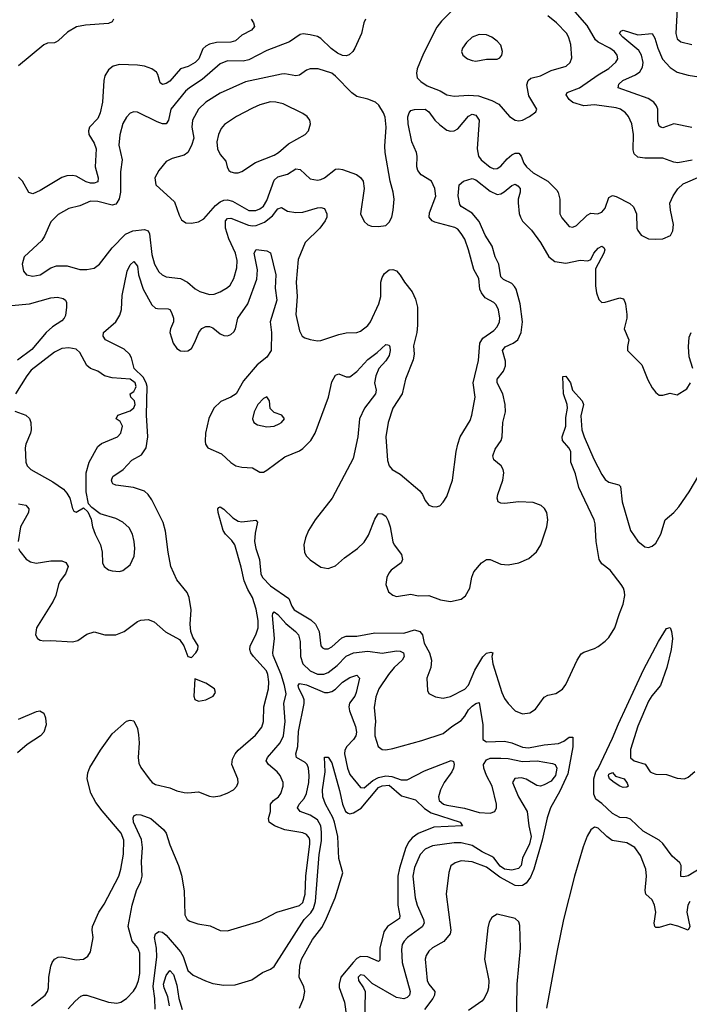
# Model space of a CAD drawing. Header units: inches. Extents: x 1682530 to 1839546, y 640742 to 791647.
# Tile 404 of 656: x 1751116 to 1754837, y 741338 to 746808. Entities that reach past the tile are written whole.
import ezdxf

# ---------------------------------------------------------------- set-up
doc = ezdxf.new("R2010")
doc.units = ezdxf.units.IN
doc.header["$MEASUREMENT"] = 0
doc.layers.add('B7754', color=7, linetype='Continuous')

msp = doc.modelspace()

# ---------------------------------------------------------------- linework, layer by layer
at = {"layer": 'B7754', "color": 5}
for points, elevation in [([(1753570, 746909.5), (1753459.9, 746800.1), (1753434, 746766), (1753360.3, 746619.7), (1753325.3, 746534.7), (1753320.2, 746510), (1753325.4, 746485.4), (1753344.3, 746464.3), (1753380.8, 746440.8), (1753451.6, 746411.6), (1753490.2, 746390.2), (1753530, 746382.8), (1753610, 746388.6), (1753665, 746385), (1753739.6, 746359.6), (1753778.1, 746338.1), (1753837.1, 746270), (1753870, 746248.7), (1753890, 746245.7), (1753910, 746248.8), (1753949.2, 746270), (1753984, 746296), (1753989, 746310), (1753944.8, 746384.8), (1753934.7, 746445.3), (1753940.9, 746470), (1753956.6, 746483.4), (1754010, 746495.5), (1754070, 746525.1), (1754152.7, 746550), (1754175.6, 746570), (1754184.2, 746595.8), (1754177.7, 746670), (1754167.7, 746707.7), (1754155.5, 746730), (1754098, 746790), (1754050, 746829.8)], 760), ([(1754852.3, 746027.7), (1754772.8, 746012.8), (1754750, 746015.8), (1754690, 746037.6), (1754590, 746037.8), (1754550, 746044.8), (1754530, 746063), (1754524, 746084), (1754526.9, 746170), (1754516.8, 746230), (1754498.8, 746270), (1754481.5, 746290), (1754454, 746310), (1754430, 746318.9), (1754310, 746335.3), (1754250, 746329.3), (1754190, 746348.4), (1754170, 746364.1), (1754151.9, 746390), (1754157.3, 746402.7), (1754227.2, 746430), (1754330, 746502.1), (1754390, 746537.4), (1754429.2, 746570.8), (1754439.3, 746590), (1754435.7, 746610), (1754421.5, 746630), (1754395.5, 746650), (1754330, 746683.2), (1754315.8, 746695.8), (1754270, 746775.2), (1754150, 746911.2)], 740), ([(1754768.7, 746870), (1754761, 746730), (1754770, 746701.3), (1754790, 746684), (1754850, 746670.3)], 740), ([(1752402.3, 746810), (1752416.2, 746790), (1752421.5, 746770), (1752404.2, 746750), (1752350, 746722.2), (1752315.5, 746690), (1752290, 746682.3), (1752210, 746680.7), (1752170, 746670.8), (1752150, 746660.5), (1752133.4, 746646.6), (1752111.8, 746590), (1752091.5, 746570), (1752051.5, 746548.5), (1752010, 746534), (1751950, 746467), (1751930, 746453.2), (1751910, 746446.9), (1751896.8, 746456.8), (1751883.9, 746503.9), (1751876.2, 746516.2), (1751850, 746534.2), (1751810, 746548.9), (1751770, 746555.8), (1751670, 746559.3), (1751635.5, 746550), (1751610, 746529.6), (1751590, 746496.2), (1751582.9, 746470), (1751576.2, 746350), (1751563, 746290), (1751550, 746258.9), (1751504.4, 746210), (1751498.7, 746190), (1751501.1, 746170), (1751530, 746122.6), (1751541, 746090), (1751536, 745990), (1751551.9, 745930), (1751550, 745907.6), (1751530, 745899.3), (1751510, 745899.5), (1751486.1, 745906.1), (1751430, 745938.5), (1751410, 745942.9), (1751379.1, 745940.9), (1751350, 745931.3), (1751230, 745858.4), (1751190, 745839.7), (1751167, 745847), (1751131.2, 745911.2), (1751110, 745932.1)], 720), ([(1751636.9, 746810), (1751630, 746795.1), (1751610, 746786.6), (1751482.1, 746777.9), (1751432.7, 746767.3), (1751381.1, 746738.9), (1751330, 746689.8), (1751317.3, 746682.7), (1751310, 746678.8), (1751270, 746677.3), (1751250, 746667.4), (1751110, 746551)], 680), ([(1753036.9, 746810), (1753028.1, 746790), (1753014.7, 746730), (1752978.6, 746650), (1752966.3, 746630), (1752946.8, 746613.2), (1752930, 746607.6), (1752910, 746609.4), (1752882.2, 746622.2), (1752846.9, 746646.9), (1752790, 746703.4), (1752770, 746714), (1752730, 746724), (1752691.5, 746728.5), (1752673.8, 746726.2), (1752615.7, 746684.3), (1752490, 746637.3), (1752390, 746583.9), (1752357.6, 746577.6), (1752270, 746578.3), (1752230, 746562.5), (1752130, 746474.9), (1752059.2, 746430), (1752036.6, 746410), (1751955.8, 746310), (1751943.5, 746250), (1751930, 746228.4), (1751910, 746228.7), (1751879.7, 746239.7), (1751770, 746294), (1751750, 746296.3), (1751730, 746287.6), (1751710, 746265.6), (1751688.8, 746231.2), (1751671.8, 746168.2), (1751666.7, 746110), (1751685.8, 746030), (1751676.9, 745963.1), (1751676.8, 745850), (1751668.3, 745811.7), (1751656.5, 745790), (1751650, 745782.7), (1751630, 745776.5), (1751550, 745797.6), (1751510, 745799), (1751450, 745774.2), (1751390, 745758.7), (1751330, 745726.4), (1751290, 745684.7), (1751254.6, 745605.4), (1751238.6, 745581.4), (1751141, 745490), (1751130.5, 745450), (1751137.1, 745410), (1751154.8, 745390), (1751190, 745383.6), (1751230, 745390.2), (1751290, 745428.9), (1751320.3, 745439.7), (1751380.5, 745440.5), (1751450, 745420.9), (1751490, 745420.3), (1751530, 745427.2), (1751558.9, 745450), (1751630, 745540.3), (1751703.3, 745616.7), (1751744.7, 745635.3), (1751810, 745641.7), (1751830, 745634.3), (1751838.2, 745618.2), (1751850, 745504), (1751864.8, 745450), (1751890, 745406.3), (1751907.4, 745390), (1751930, 745380.2), (1752010.1, 745370.1), (1752049, 745350), (1752092.1, 745312.1), (1752117.1, 745297.1), (1752170, 745282), (1752196.5, 745283.5), (1752230, 745296.5), (1752270, 745319.5), (1752286.1, 745333.9), (1752305.7, 745370), (1752322.4, 745430), (1752324.3, 745470), (1752316, 745510), (1752277.9, 745590), (1752259.7, 745650), (1752260.2, 745690), (1752270, 745703.5), (1752290, 745705.9), (1752387, 745667), (1752410, 745661.9), (1752430, 745663.5), (1752476.6, 745683.4), (1752521.2, 745718.8), (1752550, 745756.9), (1752570, 745763.6), (1752603.5, 745743.5), (1752650, 745736.1), (1752690, 745738.6), (1752770, 745762), (1752790, 745763.7), (1752810, 745758), (1752822.6, 745730), (1752822, 745710), (1752814, 745690), (1752784.7, 745650), (1752701.8, 745570), (1752663.9, 745476.1), (1752652.2, 745350), (1752657.7, 745270), (1752650.2, 745170), (1752670, 745078.8), (1752686.4, 745050), (1752700.2, 745040.2), (1752730.3, 745030.3), (1752770, 745024.6), (1752790, 745026.5), (1752890, 745059.4), (1752930, 745067.5), (1752990, 745070.2), (1753010, 745077.7), (1753050, 745108.9), (1753066.2, 745130), (1753111.9, 745230), (1753122.4, 745270), (1753122.8, 745350), (1753130, 745376.3), (1753142.5, 745397.5), (1753170, 745418.7), (1753190, 745420.3), (1753210, 745412.2), (1753230, 745388.4), (1753253.8, 745350), (1753296.3, 745296.3), (1753316, 745256), (1753326.2, 745210), (1753326.2, 745110), (1753322.6, 745070), (1753304.7, 744995.3), (1753307.8, 744950), (1753302.3, 744917.7), (1753260.6, 744810), (1753241.7, 744730), (1753190.2, 744649.8), (1753163.5, 744570), (1753151.1, 744490), (1753158.9, 744358.9), (1753169, 744329), (1753184.9, 744310), (1753230, 744282.4), (1753339.3, 744190), (1753354.9, 744170), (1753370, 744136), (1753390, 744111), (1753410, 744104), (1753430, 744102), (1753450, 744107.7), (1753470, 744127.7), (1753490, 744158.8), (1753520.5, 744250), (1753541.5, 744410), (1753551, 744450), (1753564.2, 744490), (1753618.2, 744581.8), (1753629.1, 744610), (1753646.6, 744710), (1753635.5, 744790), (1753665.4, 744914.6), (1753671.9, 745010), (1753690, 745037.7), (1753750, 745081.8), (1753770, 745102), (1753782.5, 745130), (1753783.5, 745150), (1753776.9, 745196.9), (1753763.3, 745223.3), (1753750, 745236.4), (1753702.6, 745262.6), (1753681.3, 745290), (1753673.7, 745310), (1753667, 745370), (1753639.9, 745419.9), (1753609.8, 745530), (1753588.6, 745588.6), (1753570, 745620.4), (1753550, 745643.5), (1753534.1, 745654.1), (1753423.6, 745683.6), (1753408, 745690), (1753391.8, 745710), (1753393.9, 745733.9), (1753428, 745828), (1753423.2, 745870), (1753404.2, 745910), (1753346, 745946), (1753328.8, 745970), (1753323.6, 745990), (1753324.3, 746050), (1753320.4, 746070), (1753295, 746130), (1753274.4, 746230), (1753272.2, 746267.8), (1753279.3, 746290), (1753290, 746302.7), (1753310, 746309.3), (1753370, 746310.8), (1753390, 746295), (1753422.6, 746250), (1753450, 746223.5), (1753490, 746194.8), (1753510, 746188.4), (1753530, 746190.1), (1753550, 746201.1), (1753610, 746271), (1753630, 746282.7), (1753650, 746276.6), (1753668.9, 746248.9), (1753657.4, 746090), (1753665.5, 746050), (1753679.4, 746030), (1753730, 745987.8), (1753750, 745979.7), (1753770, 745980.2), (1753790, 745993.4), (1753824.7, 746035.3), (1753850, 746057.3), (1753870, 746066.2), (1753890, 746066.5), (1753902, 746050), (1753916.8, 746010), (1753931.3, 745990), (1753970, 745957.1), (1754050, 745910.2), (1754100, 745860), (1754107.6, 745847.6), (1754116.5, 745810), (1754118, 745730), (1754127.7, 745707.7), (1754170, 745659.5), (1754190, 745656), (1754210, 745663.6), (1754270, 745721.7), (1754290, 745733.1), (1754326, 745730), (1754350, 745737.6), (1754370, 745760.5), (1754390, 745820.5), (1754410, 745830.2), (1754430, 745825.5), (1754506, 745786), (1754527.3, 745767.3), (1754542.6, 745730), (1754544.4, 745650), (1754550, 745636), (1754570, 745611), (1754610, 745591), (1754650, 745587.7), (1754690, 745590.8), (1754731.5, 745608.5), (1754744.5, 745635.5), (1754749.4, 745670), (1754732.3, 745750), (1754729.3, 745789.3), (1754746.6, 745830), (1754772.4, 745867.6), (1754803.3, 745896.7), (1754910, 745942.7)], 740), ([(1754850, 746209.1), (1754750, 746229.1), (1754690, 746207.4), (1754679.3, 746210), (1754670, 746215.6), (1754661.9, 746241.9), (1754661.4, 746310), (1754654.6, 746330), (1754639.3, 746350), (1754608.5, 746370), (1754440.9, 746430), (1754445.7, 746450), (1754467.9, 746470), (1754538.1, 746501.9), (1754561.7, 746518.3), (1754576.5, 746543.5), (1754580.2, 746570), (1754570.8, 746610.8), (1754555.6, 746635.6), (1754467.4, 746710), (1754448.5, 746731.5), (1754456.6, 746743.4), (1754470, 746748.7), (1754550, 746724), (1754630, 746731.8), (1754645.6, 746705.6), (1754661.2, 746650), (1754688.6, 746588.6), (1754730, 746541.5), (1754770, 746516.8), (1754830, 746499.8), (1754889.4, 746489.4)], 720), ([(1751110.3, 743870.3), (1751116.3, 743856.3), (1751151.4, 743811.4), (1751176.4, 743796.4), (1751208.6, 743788.6), (1751290, 743801.1), (1751350, 743802.5), (1751372.9, 743792.9), (1751385.4, 743770), (1751371.7, 743730), (1751340.5, 743690), (1751331.5, 743670), (1751316.4, 743610), (1751302.9, 743577.1), (1751210.3, 743430), (1751203.7, 743390), (1751215.5, 743370), (1751230, 743361.1), (1751250, 743358.3), (1751290, 743360.2), (1751410, 743352.6), (1751439.8, 743360.2), (1751490, 743393.7), (1751530, 743406.5), (1751590, 743391.3), (1751650, 743391.5), (1751696.2, 743410), (1751770, 743464.6), (1751790, 743472.4), (1751830, 743476.1), (1751863.7, 743463.7), (1751926.6, 743406.6), (1752004.4, 743364.4), (1752029, 743329), (1752050, 743271), (1752070, 743264.9), (1752095.1, 743290), (1752106.6, 743310), (1752108, 743330), (1752077.4, 743377.4), (1752066.3, 743410), (1752064, 743450), (1752069.8, 743530), (1752058.2, 743598.2), (1752046.3, 743626.3), (1751990, 743696.9), (1751956.5, 743770), (1751940.3, 743850), (1751927.1, 743967.1), (1751914.3, 744014.3), (1751850, 744141.3), (1751830.5, 744170.5), (1751810, 744188.5), (1751749.4, 744210), (1751650, 744221.8), (1751633, 744230), (1751630, 744237.2), (1751627, 744250), (1751634.2, 744270), (1751691.6, 744308.4), (1751739.6, 744360.4), (1751792.3, 744390), (1751818.7, 744430), (1751828.9, 744490), (1751821.4, 744610), (1751824.3, 744770), (1751819.3, 744790), (1751802.2, 744822.2), (1751751.5, 744870), (1751737.4, 744930), (1751726.2, 744950), (1751697.4, 744977.4), (1751592.7, 745030), (1751579.8, 745050), (1751582.2, 745070), (1751650, 745128.6), (1751673.1, 745166.9), (1751681.3, 745198.7), (1751685.3, 745274.7), (1751713.3, 745410), (1751730, 745446), (1751750, 745464.9), (1751770, 745439.1), (1751777, 745390), (1751802.2, 745310), (1751850, 745223.6), (1751870, 745206), (1751882.6, 745202.6), (1751941.1, 745201.1), (1751950, 745197), (1751960.6, 745180.6), (1751971.2, 745150), (1751970.2, 745130), (1751953.6, 745090), (1751951.2, 745070), (1751968.5, 745010), (1751990, 744981.5), (1752010, 744969), (1752030, 744965.7), (1752051, 744969), (1752070, 744980.5), (1752090, 745015.5), (1752111.9, 745070), (1752128.6, 745091.4), (1752150, 745103.2), (1752170, 745103.5), (1752190, 745095.6), (1752230, 745062.9), (1752250, 745053.8), (1752270, 745052.1), (1752290, 745059.7), (1752305.7, 745074.3), (1752314.5, 745090), (1752328.4, 745150), (1752384.2, 745230), (1752433.9, 745366.1), (1752437.5, 745417.5), (1752419.8, 745510), (1752430, 745530.3), (1752490, 745523.7), (1752510, 745513), (1752539, 745390), (1752536.4, 745316.4), (1752544.4, 745250), (1752507.6, 745130), (1752514.6, 745070), (1752512.8, 744970), (1752490, 744932.2), (1752436.6, 744890), (1752359, 744801), (1752318.1, 744730), (1752290, 744710.9), (1752233.6, 744686.4), (1752195.2, 744650), (1752167, 744593), (1752148.8, 744510), (1752146.1, 744466.1), (1752149.5, 744449.5), (1752162, 744430), (1752236.9, 744396.9), (1752290, 744347.3), (1752317, 744330), (1752350, 744322.2), (1752410, 744318.1), (1752450, 744294.4), (1752470, 744295.2), (1752490, 744304.7), (1752590, 744380.2), (1752670, 744413.5), (1752690, 744426), (1752733.3, 744470), (1752757.3, 744510), (1752832.9, 744710), (1752850, 744795.5), (1752870, 744833.7), (1752890, 744841.1), (1752930, 744823.9), (1752950, 744824.2), (1752990, 744853.5), (1753050, 744919.8), (1753101.5, 744958.5), (1753150, 745003.2), (1753162.4, 745002.4), (1753170, 744999.1), (1753172.2, 744990), (1753174.5, 744970), (1753170, 744943), (1753150, 744912.7), (1753111, 744870), (1753094.8, 744830), (1753088.5, 744790), (1753096.8, 744750), (1753092.9, 744730), (1753032.7, 744650), (1753004.6, 744590), (1752994.6, 744490), (1752969.5, 744370), (1752852.5, 744150), (1752758.3, 744030), (1752720.6, 743970), (1752703.5, 743930), (1752695.5, 743890), (1752698.6, 743850), (1752708, 743830), (1752730, 743806.7), (1752790, 743766.9), (1752830, 743759.6), (1752870, 743774.9), (1752921.2, 743818.8), (1752993.5, 743870), (1753030, 743905.2), (1753055.1, 743944.9), (1753090, 744034), (1753103.5, 744056.5), (1753110, 744064.9), (1753130, 744063), (1753150, 744050.5), (1753164.2, 744024.2), (1753175.2, 743990), (1753190, 743907.3), (1753197.4, 743890), (1753237.3, 743837.3), (1753243.6, 743810), (1753236.5, 743790), (1753180.8, 743750), (1753166.7, 743733.3), (1753155.6, 743710), (1753150.2, 743670), (1753164.7, 743630), (1753190, 743610.2), (1753210, 743603.9), (1753290, 743617.5), (1753330, 743608.1), (1753390, 743609.5), (1753454.4, 743585.6), (1753510, 743575), (1753570, 743589.3), (1753592.5, 743607.5), (1753616.5, 743650), (1753628.5, 743711.5), (1753639.5, 743740.5), (1753681.6, 743790), (1753710, 743809.3), (1753730.1, 743810.1), (1753790, 743783.8), (1753830, 743780.2), (1753889.1, 743790.9), (1753945.3, 743814.7), (1753988.3, 743851.7), (1754011.8, 743890), (1754045.5, 743990), (1754049.8, 744030), (1754044.2, 744070), (1754032.7, 744092.7), (1754013.3, 744110), (1753970, 744125.8), (1753890, 744129.8), (1753810, 744120.8), (1753790, 744121.7), (1753774.5, 744130), (1753769.7, 744149.7), (1753773.6, 744170), (1753801.3, 744250), (1753806, 744290), (1753802.4, 744310), (1753790.9, 744330), (1753750, 744363.5), (1753745, 744385), (1753757.4, 744422.6), (1753790.9, 744470), (1753797.6, 744490), (1753801.2, 744570), (1753815.5, 744630), (1753813.3, 744670), (1753800.2, 744730), (1753769.2, 744790), (1753768.6, 744810), (1753804.3, 744855.7), (1753815, 744885), (1753815.2, 744910), (1753798.5, 744970), (1753814, 744990), (1753858.5, 745010), (1753883.1, 745030), (1753902.4, 745070), (1753910.3, 745130), (1753897.2, 745230), (1753874.6, 745310), (1753865.9, 745325.9), (1753850, 745342.1), (1753804.6, 745364.6), (1753790, 745378.9), (1753777.6, 745450), (1753757.3, 745490), (1753740.5, 745550), (1753702.2, 745610), (1753670, 745686.2), (1753630, 745732.8), (1753569.4, 745769.4), (1753561.3, 745781.3), (1753552.8, 745830), (1753558, 745890), (1753583, 745910), (1753630, 745924.8), (1753650, 745917.9), (1753730, 745855), (1753770, 745837.3), (1753790, 745839.8), (1753808.8, 745851.2), (1753850, 745887.5), (1753870, 745893.9), (1753884.8, 745884.8), (1753896.4, 745870), (1753897.5, 745850), (1753886.3, 745810), (1753885.4, 745790), (1753891, 745731), (1753898.2, 745710), (1753910, 745688.9), (1753959.3, 745639.3), (1754010.5, 745570.5), (1754055.3, 745490), (1754090, 745463.8), (1754150, 745455.1), (1754230, 745472.6), (1754272.7, 745467.3), (1754290, 745475.5), (1754307, 745510), (1754330, 745538.6), (1754350, 745548.8), (1754362, 745542), (1754367.4, 745530), (1754361.1, 745510), (1754315.8, 745424.2), (1754315.3, 745330), (1754321.9, 745290), (1754333.6, 745253.6), (1754350, 745236), (1754370, 745237.7), (1754450, 745262.7), (1754470, 745256.4), (1754474.9, 745250), (1754482.3, 745230), (1754490.2, 745170), (1754490.2, 745150), (1754475.2, 745090), (1754500.3, 745030), (1754493.2, 744993.2), (1754494, 744970), (1754573.7, 744890), (1754607, 744807), (1754630, 744762.8), (1754650, 744737.3), (1754670, 744722.8), (1754690, 744722.8), (1754730, 744734), (1754770, 744724), (1754822.5, 744757.5), (1754843.7, 744790)], 720), ([(1751070, 745219.6), (1751170, 745229.6), (1751290, 745262.8), (1751327, 745267), (1751358.6, 745258.6), (1751370.1, 745250.1), (1751376.4, 745236.4), (1751377.2, 745210), (1751370, 745165.1), (1751363.9, 745150), (1751350, 745134.1), (1751299.1, 745100.9), (1751263, 745070), (1751184.6, 744975.4), (1751103.5, 744916.5)], 720), ([(1754856.9, 744870), (1754835.7, 744935.7), (1754831.5, 744990), (1754836.6, 745043.4), (1754847.6, 745070)], 720), ([(1751090, 744633.1), (1751150.3, 744610), (1751171.5, 744591.5), (1751178.1, 744570), (1751179.8, 744530), (1751176.1, 744510), (1751150.2, 744450), (1751146.7, 744430), (1751150.3, 744350), (1751157.6, 744330), (1751178.4, 744310), (1751300.9, 744240.9), (1751359.8, 744199.8), (1751378.4, 744178.4), (1751394.4, 744150), (1751410, 744092), (1751418, 744078), (1751430, 744071.3), (1751470, 744096), (1751494, 744074), (1751514, 744034), (1751521.7, 743990), (1751534.9, 743950), (1751565.2, 743890), (1751574.2, 743850), (1751577, 743790), (1751586.4, 743770), (1751610, 743752.4), (1751630, 743746.3), (1751670, 743743.1), (1751690, 743748.5), (1751730, 743779.3), (1751752.6, 743827.4), (1751756, 743870), (1751753.1, 743910), (1751743.9, 743950), (1751724.7, 743984.7), (1751690, 744017.4), (1751650, 744036.4), (1751562.6, 744062.6), (1751518, 744098), (1751499.3, 744119.3), (1751485.7, 744185.7), (1751484.8, 744290), (1751502.2, 744350), (1751550, 744437.7), (1751570, 744454.2), (1751659.6, 744490), (1751679.1, 744510), (1751686.9, 744550), (1751674.9, 744574.9), (1751653.2, 744590), (1751661.2, 744610), (1751730, 744635.6), (1751750, 744651.2), (1751757.1, 744670), (1751753.6, 744690), (1751733.3, 744710), (1751730.9, 744730), (1751750, 744742), (1751759.8, 744760.2), (1751763.5, 744770), (1751758.2, 744790), (1751730, 744811), (1751630, 744818.5), (1751587, 744830), (1751550, 744855.6), (1751510, 744869.5), (1751490, 744886.6), (1751450, 744959.5), (1751430, 744977.6), (1751390, 744985.7), (1751350, 744980.3), (1751310, 744961.5), (1751180, 744860), (1751156.2, 744830), (1751093.1, 744730)], 740), ([(1751181.3, 741330), (1751258.3, 741390), (1751270.9, 741410), (1751276.1, 741430), (1751278.3, 741490), (1751289.8, 741550), (1751296.5, 741570), (1751310, 741589.1), (1751330, 741599.8), (1751350, 741602.7), (1751430, 741584.9), (1751470, 741588.8), (1751494.9, 741605.1), (1751509.6, 741630), (1751525.1, 741710), (1751518.2, 741750), (1751520.3, 741770), (1751555.1, 741850), (1751585.4, 741894.6), (1751666.5, 742050), (1751679.1, 742090), (1751693, 742173), (1751694.4, 742250), (1751680.6, 742290), (1751573.9, 742413.9), (1751539.9, 742459.9), (1751511.9, 742511.9), (1751491.5, 742590), (1751495.7, 742624.3), (1751506.6, 742653.4), (1751565.2, 742750), (1751630, 742840.2), (1751710, 742911.6), (1751730, 742917.4), (1751750, 742913.7), (1751770, 742870.6), (1751775.7, 742835.7), (1751780.4, 742790), (1751775, 742710), (1751778.6, 742678.6), (1751790, 742653.4), (1751835.8, 742590), (1751851.4, 742571.4), (1751870, 742558.7), (1751950, 742540.9), (1751990, 742524.4), (1752030, 742514.9), (1752050, 742512.6), (1752110, 742519.6), (1752170, 742494), (1752191.2, 742491.2), (1752230, 742495.9), (1752269.1, 742510.9), (1752303.6, 742530), (1752323, 742550), (1752329.7, 742570), (1752328.4, 742590), (1752295.1, 742670), (1752299.5, 742700.5), (1752313.3, 742730), (1752329.8, 742750), (1752426.5, 742833.5), (1752461.9, 742878.1), (1752471.8, 742910), (1752471.9, 742990), (1752497.8, 743090), (1752501.3, 743130), (1752495.8, 743170), (1752487.4, 743190), (1752414.9, 743270), (1752401, 743290), (1752394.3, 743310), (1752396.7, 743330), (1752427.6, 743390), (1752440.4, 743430), (1752440.4, 743470), (1752430, 743533.6), (1752410, 743598.8), (1752383, 743643), (1752362.9, 743690), (1752346.8, 743766.8), (1752310.9, 743890), (1752295.6, 743915.6), (1752258.9, 743950), (1752246.4, 743970), (1752218.3, 744070), (1752217, 744090), (1752222.6, 744097.4), (1752230, 744101.6), (1752250, 744088.7), (1752300.1, 744040.1), (1752330, 744022.7), (1752350, 744019.1), (1752427.5, 744027.5), (1752437.1, 744017.1), (1752425.1, 743954.9), (1752421.7, 743910), (1752428.8, 743870), (1752448.2, 743810), (1752456.7, 743730), (1752466.1, 743710), (1752510, 743662.4), (1752612.1, 743592.1), (1752628.2, 743550), (1752641, 743530), (1752734, 743474), (1752760.1, 743450), (1752779.5, 743410), (1752789.1, 743330), (1752799.3, 743319.3), (1752810, 743313.4), (1752830, 743313.8), (1752850, 743323.2), (1752906.5, 743373.5), (1752930, 743383.9), (1752990, 743384.2), (1753090, 743401.5), (1753250, 743400.9), (1753310, 743419.3), (1753338.6, 743410), (1753354.4, 743390), (1753364.3, 743344.3), (1753393.2, 743290), (1753403.5, 743250), (1753400.6, 743210), (1753379, 743150), (1753382.3, 743082.3), (1753390, 743064.9), (1753426.5, 743046.5), (1753470, 743039.7), (1753510, 743047.5), (1753590, 743089.3), (1753610, 743111.6), (1753645.9, 743194.1), (1753690, 743267.7), (1753710, 743288.4), (1753734.6, 743294.6), (1753744.7, 743290), (1753740.4, 743270), (1753745.2, 743230), (1753795.2, 743070), (1753810, 743038), (1753830.1, 743010.1), (1753870, 742968.9), (1753910, 742952.6), (1753950, 742956.9), (1753982.4, 742977.6), (1754030, 743044.4), (1754050, 743054.9), (1754094.9, 743065.1), (1754131.5, 743088.5), (1754150, 743115.5), (1754212.9, 743250), (1754235.4, 743284.6), (1754250, 743294.3), (1754310, 743314), (1754330, 743325.2), (1754370, 743354.9), (1754390, 743376.1), (1754423.7, 743430), (1754448.5, 743510), (1754470, 743560.7), (1754479.2, 743610), (1754476.8, 743630), (1754470.8, 743650), (1754457.8, 743670), (1754396.3, 743750), (1754350, 743785.9), (1754335.7, 743810), (1754319, 743910), (1754313.4, 744006.6), (1754307.8, 744030), (1754222, 744210), (1754204.6, 744284.6), (1754178.9, 744350), (1754177.7, 744410), (1754168, 744430), (1754132.4, 744470), (1754130.8, 744490), (1754149.9, 744550), (1754150, 744598), (1754159.8, 744650), (1754158.2, 744670), (1754138.5, 744730), (1754134.6, 744825.4), (1754150, 744828), (1754175.8, 744790), (1754187, 744750), (1754241.5, 744690), (1754248.2, 744670), (1754233.5, 744606.5), (1754239.6, 744530), (1754252.2, 744490), (1754306.9, 744366.9), (1754350, 744281.6), (1754370, 744253.8), (1754390, 744239.3), (1754444.8, 744224.8), (1754454.3, 744214.3), (1754464.3, 744130), (1754510, 743970.4), (1754550, 743911.7), (1754590, 743879.6), (1754610, 743875.2), (1754630, 743882.4), (1754650, 743900.2), (1754678.3, 743950), (1754702.7, 744030), (1754750.4, 744069.6), (1754778.3, 744101.7), (1754835.2, 744184.8), (1754890, 744276.5)], 680), ([(1751110, 744119.1), (1751150, 744110.2), (1751159.6, 744099.6), (1751166.4, 744090), (1751164.9, 744070), (1751120.8, 743990), (1751108.3, 743910)], 720), ([(1751386.4, 741313.6), (1751424.1, 741355.9), (1751456, 741384), (1751470, 741389.4), (1751490, 741388.8), (1751610, 741349.5), (1751655.9, 741344.1), (1751678, 741350), (1751709.9, 741370.1), (1751749.3, 741410.7), (1751764.3, 741435.7), (1751776.5, 741470), (1751783.2, 741510), (1751783, 741623), (1751772.6, 741652.6), (1751740.4, 741690), (1751718.5, 741770), (1751740.9, 741890), (1751766.1, 741970), (1751790, 742020.3), (1751797.3, 742050), (1751793.3, 742130), (1751799.3, 742210), (1751793.7, 742253.7), (1751748.8, 742350), (1751746.6, 742373.4), (1751752.1, 742387.9), (1751767, 742393), (1751788.9, 742391.1), (1751845.5, 742370), (1751916, 742310), (1751929.2, 742290), (1751950, 742224.4), (1751999.3, 742110), (1752015.8, 742055.8), (1752029.5, 741969.5), (1752034.6, 741834.6), (1752047.3, 741810), (1752060.9, 741800.9), (1752106.2, 741786.2), (1752174.2, 741774.2), (1752230, 741747.7), (1752270, 741746.4), (1752450, 741799.6), (1752544.2, 741850), (1752670, 741887.6), (1752690, 741904.3), (1752701.8, 741950), (1752706.4, 742050), (1752728.2, 742230), (1752729.1, 742250), (1752724, 742264), (1752710, 742281), (1752690, 742291.1), (1752590, 742307.7), (1752531.1, 742330), (1752503, 742350), (1752499.1, 742370), (1752509.8, 742410), (1752509.3, 742450.7), (1752525.7, 742470), (1752554, 742490), (1752567.9, 742510), (1752579.8, 742550), (1752579.3, 742570), (1752563.1, 742610), (1752547.4, 742630), (1752498, 742670), (1752486, 742690), (1752492.8, 742710), (1752563.4, 742790), (1752581.6, 742830), (1752590.4, 742910), (1752584.6, 743010), (1752596.9, 743063.1), (1752588.4, 743110), (1752569.9, 743170), (1752524.1, 743275.9), (1752522.1, 743290), (1752532.5, 743370), (1752521.6, 743498.4), (1752522.8, 743510), (1752530, 743517.6), (1752550, 743503), (1752594.4, 743454.4), (1752647.8, 743410), (1752665, 743390), (1752674.4, 743354.4), (1752675.6, 743270), (1752689.6, 743230), (1752729.4, 743190), (1752770, 743172.9), (1752806.9, 743173.1), (1752830, 743182.2), (1752879.9, 743220.1), (1752930, 743271.7), (1752970, 743291.5), (1753050, 743300.4), (1753130, 743289.1), (1753210, 743302.4), (1753230, 743300.2), (1753248.9, 743290), (1753251.8, 743270), (1753241.8, 743250), (1753196.9, 743210), (1753165.2, 743170), (1753112.1, 743090), (1753094.2, 743045.8), (1753086.5, 742986.5), (1753094, 742910), (1753088.7, 742870), (1753090.3, 742830.3), (1753107.7, 742770), (1753130, 742754.4), (1753150, 742752), (1753190, 742759.6), (1753350, 742804.2), (1753470, 742843.2), (1753517.6, 742882.4), (1753570, 742915.3), (1753590, 742938.4), (1753610, 742973.5), (1753630, 742995), (1753650, 743009.2), (1753670, 743014), (1753689.6, 742890), (1753689.1, 742810), (1753710, 742797.3), (1753810, 742800.1), (1753851.2, 742791.2), (1753910, 742766), (1753942.8, 742762.8), (1754030, 742779.8), (1754110, 742786.6), (1754139.7, 742800.3), (1754170, 742821.7), (1754190, 742822), (1754188.7, 742768.7), (1754161.1, 742618.9), (1754118.1, 742521.9), (1754065.1, 742430), (1754046.1, 742373.9), (1754019.1, 742250), (1753972, 742090), (1753954.7, 742045.3), (1753930, 742011.9), (1753910, 741999.1), (1753890, 741995.7), (1753870, 741999), (1753784.2, 742044.2), (1753710, 742100.2), (1753630, 742129.3), (1753570, 742135), (1753535.6, 742124.4), (1753511.7, 742108.3), (1753499.7, 742070), (1753486, 741950), (1753511.9, 741750), (1753507.7, 741730), (1753471.9, 741688.1), (1753410, 741652.9), (1753390, 741634), (1753373.8, 741610), (1753368.3, 741590), (1753380.5, 741470), (1753390.2, 741450), (1753423, 741410), (1753421.6, 741390), (1753411.3, 741370), (1753365.1, 741310)], 660), ([(1754930, 742113.7), (1754830, 742052.4), (1754806.7, 742046.7), (1754790, 742048), (1754790.7, 742109.3), (1754783.7, 742123.7), (1754740.7, 742160.7), (1754690, 742232.3), (1754669.9, 742250), (1754580.5, 742300.5), (1754510, 742366.1), (1754490, 742375), (1754450, 742377), (1754410, 742398.5), (1754350, 742454.6), (1754318.1, 742478.1), (1754306, 742506), (1754306.5, 742590), (1754317.7, 742630), (1754330, 742647.8), (1754410, 742816.5), (1754443.1, 742896.9), (1754582.8, 743197.2), (1754666.4, 743353.6), (1754710, 743425.8), (1754730.8, 743430.8), (1754738.4, 743410), (1754743.3, 743370), (1754735.5, 743310), (1754711.1, 743210), (1754677.3, 743110), (1754627.7, 743052.3), (1754610, 743023.2), (1754550, 742882.6), (1754510, 742754), (1754510, 742707.2), (1754530, 742691.1), (1754591.7, 742671.7), (1754619.6, 742630), (1754630, 742623.5), (1754650, 742617), (1754710, 742614.3), (1754770, 742595.2), (1754810, 742591.6), (1754830, 742599.5), (1754868.2, 742631.8)], 660), ([(1751869.2, 741310.8), (1751868, 741370), (1751857.1, 741437.1), (1751878.1, 741601.9), (1751875.8, 741650), (1751865.7, 741710), (1751870, 741730.2), (1751890, 741742.9), (1751910, 741738.7), (1751930, 741721.9), (1752010.1, 741630), (1752024.5, 741604.5), (1752050, 741525.7), (1752080.9, 741500.9), (1752148.3, 741468.3), (1752190, 741454.4), (1752250, 741445.4), (1752313.1, 741446.9), (1752406.1, 741473.9), (1752464.8, 741515.2), (1752510, 741533.8), (1752530, 741548.2), (1752696.5, 741810), (1752733.2, 741846.8), (1752749.1, 741870), (1752760.4, 741910), (1752780.5, 742170), (1752792.8, 742247.2), (1752793.8, 742293.8), (1752789.4, 742329.4), (1752770, 742363.8), (1752729.9, 742389.9), (1752674.7, 742410), (1752660.7, 742430), (1752669.2, 742450), (1752697.5, 742482.5), (1752710.3, 742509.7), (1752722.5, 742570), (1752725.3, 742610), (1752721.6, 742650), (1752713.3, 742670), (1752701.7, 742681.7), (1752654.8, 742710), (1752650.7, 742730), (1752661.6, 742770), (1752665.6, 742854.4), (1752697, 743010), (1752696.4, 743030), (1752689.5, 743050), (1752667.2, 743092.8), (1752664, 743110), (1752670, 743120.7), (1752710, 743113.1), (1752810, 743071), (1752830, 743070.1), (1752850, 743076.2), (1752870, 743089.5), (1752910, 743127.8), (1752950, 743154.4), (1752990, 743166), (1753004.9, 743150), (1752986.4, 743070), (1752977.9, 743050), (1752949.4, 743010.6), (1752944.5, 742990), (1752948.4, 742968.4), (1752981.7, 742881.7), (1752986.7, 742850), (1752983.1, 742830), (1752970.8, 742809.2), (1752934.8, 742770), (1752923.4, 742750), (1752921.1, 742730), (1752938.1, 742650), (1752950, 742615.2), (1753010, 742542), (1753030, 742540.5), (1753078, 742582), (1753110, 742597.7), (1753150, 742607.4), (1753184.6, 742604.6), (1753235.3, 742584.7), (1753270, 742585.3), (1753364.8, 742635.2), (1753513, 742693), (1753526.6, 742686.6), (1753530.2, 742670.2), (1753526.2, 742650), (1753517.8, 742630), (1753474.4, 742570), (1753453.7, 742530), (1753443.7, 742490), (1753447.1, 742470), (1753470.1, 742450.1), (1753490, 742444.4), (1753588.3, 742428.3), (1753670, 742404.6), (1753730, 742400.2), (1753756.4, 742410), (1753764.6, 742430), (1753764.9, 742450), (1753741, 742550), (1753709.6, 742610), (1753694.6, 742650), (1753693.5, 742670), (1753710, 742696.7), (1753730, 742705.3), (1753790, 742706.1), (1753830, 742703.2), (1753910, 742686.3), (1753991, 742690), (1754076.7, 742676.7), (1754091, 742671), (1754101.5, 742650), (1754092.4, 742610), (1754078.9, 742590), (1754070, 742578.6), (1754030, 742557.3), (1754010, 742551), (1753990, 742554.2), (1753930, 742589.1), (1753903.9, 742596.1), (1753867.6, 742592.4), (1753854.4, 742570), (1753886.9, 742490), (1753936.6, 742410), (1753944.6, 742330), (1753958.1, 742270), (1753949.2, 742230), (1753909.1, 742150), (1753901.6, 742110), (1753887.5, 742092.5), (1753850, 742083.6), (1753810, 742088.5), (1753786, 742106), (1753751.3, 742151.3), (1753739.7, 742159.7), (1753685.6, 742185.6), (1753630, 742220.5), (1753570, 742235.9), (1753530, 742236.1), (1753410, 742218.4), (1753370, 742200.8), (1753341.5, 742170), (1753310, 742098.7), (1753300.8, 742050), (1753313, 741930), (1753325.3, 741890), (1753360.4, 741810), (1753363.5, 741790), (1753351.9, 741768.1), (1753270.2, 741710), (1753251.9, 741690), (1753242, 741670), (1753236.8, 741643.2), (1753241.1, 741570), (1753285.6, 741410), (1753282.2, 741390), (1753270, 741377.2), (1753250, 741368.3), (1753210, 741377), (1753074.9, 741454.9), (1753030, 741498), (1753010, 741502.9), (1752997.1, 741490), (1752999.5, 741470), (1753027.4, 741430), (1753034.9, 741410), (1753032.1, 741230)], 640), ([(1751110, 742922.2), (1751210, 742965.8), (1751228.8, 742968.8), (1751250, 742955.8), (1751260.2, 742930), (1751263.5, 742890), (1751250.5, 742849.5), (1751231.1, 742830), (1751158.7, 742781.3), (1751104.1, 742735.9)], 680), ([(1752670, 741316.6), (1752692.7, 741370), (1752699.8, 741410), (1752695.8, 741435.8), (1752669.8, 741490), (1752672.9, 741550), (1752681.8, 741590), (1752742.4, 741697.6), (1752794.5, 741765.5), (1752815.1, 741804.9), (1752869.9, 741930), (1752910.9, 742069.1), (1752888.7, 742148.7), (1752883, 742270), (1752864.5, 742350), (1752856.3, 742376.3), (1752815.8, 742450), (1752800.2, 742490), (1752797.8, 742530), (1752813.6, 742630), (1752810, 742711), (1752830, 742711.6), (1752850, 742679.6), (1752893.3, 742526.7), (1752910.1, 742450), (1752927.1, 742410), (1752940.7, 742400.7), (1752950, 742397.3), (1752970, 742401.4), (1753012.8, 742427.2), (1753110, 742542.5), (1753130, 742552.8), (1753170, 742554.8), (1753236.7, 742496.7), (1753314.7, 742474.7), (1753365.5, 742425.5), (1753401.8, 742401.8), (1753563.7, 742350), (1753577.3, 742330), (1753417.4, 742322.6), (1753330, 742287.9), (1753297.6, 742262.4), (1753279, 742241), (1753262.2, 742210), (1753226.2, 742093.8), (1753218.1, 742050), (1753217.8, 741890), (1753228.9, 741830), (1753225.8, 741814.2), (1753160.4, 741770), (1753139, 741741), (1753116.6, 741650), (1753116.7, 741583.3), (1753110, 741576.3), (1753050, 741601.6), (1753010, 741603.9), (1752990, 741592.1), (1752968.6, 741571.4), (1752900.6, 741490), (1752890.4, 741450.4), (1752892.2, 741432.2), (1752921.1, 741350), (1752932.8, 741270)], 620), ([(1754839.1, 741910), (1754828.4, 741890), (1754822.5, 741850), (1754839.7, 741770), (1754830, 741749.8), (1754773.2, 741773.2), (1754730, 741783.4), (1754670, 741765.8), (1754650, 741765.4), (1754645.7, 741770), (1754642.2, 741790), (1754651.1, 741850), (1754644, 741890), (1754630, 741918.3), (1754594.8, 741950), (1754590.8, 741970), (1754598.5, 742050), (1754595, 742090), (1754565.4, 742165.4), (1754533.3, 742210), (1754490, 742234.8), (1754408.6, 742248.6), (1754378.5, 742270), (1754330, 742317.3), (1754320, 742320), (1754310, 742322.4), (1754290, 742306.8), (1754270, 742272.4), (1754246.4, 742213.6), (1754198.2, 742050), (1754138.5, 741810), (1754103, 741637), (1754043.3, 741316.7)], 680), ([(1753877, 741197), (1753880.2, 741450), (1753898.4, 741650), (1753895.8, 741775.8), (1753890, 741796.2), (1753870, 741815.4), (1753770, 741838.4), (1753739.9, 741820.1), (1753724.6, 741795.4), (1753716.7, 741763.3), (1753698.3, 741590), (1753722, 741470), (1753720.8, 741430), (1753714.7, 741410), (1753696.1, 741370), (1753684.4, 741355.6), (1753610, 741304.7)], 680), ([(1751948.6, 741330), (1751939.1, 741379.1), (1751918.5, 741430), (1751915.3, 741450), (1751930, 741498), (1751950, 741526.4), (1751970, 741504.9), (1751990, 741444.4), (1752000.4, 741370), (1752018.3, 741310)], 620)]:
    msp.add_lwpolyline(points, dxfattribs=dict(at, elevation=elevation))
for points, elevation in [([(1753670, 746725.1), (1753630.2, 746709.8), (1753598.4, 746681.6), (1753576.5, 746650), (1753571.7, 746630), (1753577.7, 746610), (1753603.6, 746590), (1753630, 746580.1), (1753650, 746577), (1753710, 746589.2), (1753770, 746589.1), (1753784, 746596), (1753794.3, 746610), (1753798.9, 746630), (1753790, 746665.2), (1753770, 746687.6), (1753739.5, 746710), (1753710, 746722.6)], 780), ([(1752775.2, 746535.2), (1752730, 746534.8), (1752710, 746527.4), (1752670, 746500.3), (1752650, 746495.5), (1752590, 746506.8), (1752570, 746505), (1752370, 746462.9), (1752230, 746399.9), (1752150.2, 746350), (1752110, 746310.8), (1752076.8, 746250), (1752071.8, 746210), (1752083.6, 746150), (1752071.2, 746108.8), (1752050, 746069.7), (1752030, 746054.2), (1751963.7, 746036.3), (1751930, 746019.7), (1751890, 745969.6), (1751867.7, 745930), (1751872.7, 745890), (1751975.9, 745795.9), (1752001.8, 745721.8), (1752015.8, 745695.8), (1752039.9, 745679.9), (1752070, 745676.9), (1752110, 745685.5), (1752138.9, 745701.1), (1752205, 745775), (1752230, 745796.2), (1752250, 745805.1), (1752270, 745806.8), (1752299.2, 745799.2), (1752390, 745747.7), (1752428.6, 745748.6), (1752450, 745757.4), (1752470, 745771.8), (1752490, 745803.1), (1752530, 745917), (1752550, 745934.8), (1752604.7, 745950), (1752650, 745978.4), (1752675, 745975), (1752730, 745923.2), (1752770, 745915.9), (1752790, 745919.3), (1752810, 745929.2), (1752870, 745976.9), (1752890, 745979.7), (1752910, 745976.2), (1752987, 745947), (1753010.2, 745930.2), (1753024.6, 745910), (1753030.3, 745870), (1753008.9, 745730), (1753030, 745687.3), (1753050, 745668.2), (1753070, 745661.6), (1753110, 745659.5), (1753150, 745664.4), (1753170, 745683), (1753184, 745710), (1753192.1, 745750), (1753196.4, 745810), (1753191.8, 745850), (1753174.2, 745910), (1753146, 746070), (1753144.5, 746104.5), (1753152.4, 746210), (1753146.3, 746266.3), (1753138.5, 746290), (1753112.4, 746332.4), (1753092.7, 746350), (1753050, 746366), (1752990, 746380.5), (1752961.7, 746401.7), (1752870, 746494.7), (1752849.7, 746509.7)], 760), ([(1752510, 746351.2), (1752450, 746334.8), (1752410, 746316.5), (1752321.3, 746270), (1752254.6, 746225.4), (1752235.9, 746204.1), (1752220.7, 746170), (1752212.2, 746130), (1752214.7, 746090), (1752230, 746058.4), (1752262, 746022), (1752268.9, 745990), (1752278.4, 745970), (1752290, 745961.7), (1752310, 745956.9), (1752330, 745956.9), (1752350, 745963.6), (1752425.8, 746014.2), (1752530, 746055), (1752554.2, 746070), (1752610, 746117.8), (1752702, 746170), (1752720.7, 746190), (1752732.8, 746230), (1752727.8, 746250), (1752713.6, 746270), (1752690, 746286), (1752579.7, 746339.7), (1752539, 746350)], 780), ([(1752490, 744713.6), (1752470, 744704.2), (1752440.3, 744670), (1752419.5, 744630), (1752410.4, 744590), (1752417.3, 744570), (1752437.3, 744557.3), (1752490, 744547), (1752510, 744548.5), (1752530, 744550.3), (1752558, 744562), (1752571.8, 744570), (1752587.6, 744590), (1752572.3, 744610), (1752530, 744626), (1752508.4, 744648.4), (1752503.5, 744690)], 740), ([(1752090, 743146), (1752083.8, 743050), (1752090, 743031.3), (1752110, 743021.6), (1752150, 743028.8), (1752191.8, 743050), (1752205.1, 743070), (1752198.4, 743090), (1752150, 743121.6)], 720), ([(1754470, 742543.5), (1754450, 742549.7), (1754418.4, 742570), (1754393.6, 742590), (1754387.4, 742607.4), (1754390, 742616), (1754410, 742625.3), (1754426, 742606), (1754474.6, 742590), (1754492.3, 742567.7), (1754496.3, 742550), (1754490, 742543.7)], 640)]:
    msp.add_lwpolyline(points, close=True, dxfattribs=dict(at, elevation=elevation))

doc.saveas('drawing.dxf')
